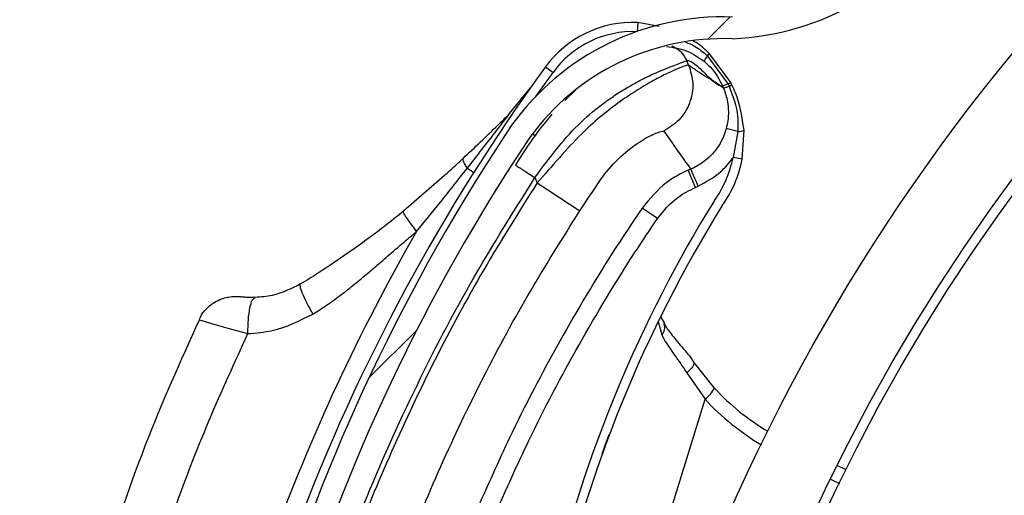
# Model space of a CAD drawing. Header units: inches. Extents: x 170 to 284, y 215 to 248.
# Tile 471 of 656: x 210.8373 to 210.9462, y 224.9136 to 224.9663. Entities that reach past the tile are written whole.
import ezdxf

# ---------------------------------------------------------------- set-up
doc = ezdxf.new("R2010")
doc.units = ezdxf.units.IN
doc.header["$LTSCALE"] = 0.25
doc.header["$MEASUREMENT"] = 0
doc.layers.add('ANNOTATIONS', color=1, linetype='Continuous')
doc.layers.add('RH FRONT OF HOOD', color=7, linetype='Continuous')
doc.styles.add('ARIAL', font='arial.ttf', dxfattribs={"height": 0.09375})
doc.dimstyles.new('STANDARD$0', dxfattribs={"dimtxt": 0.09375, "dimasz": 0.09375, "dimexe": 0.03125, "dimexo": 0.046875, "dimgap": 0.09, "dimtad": 0, "dimtih": 1, "dimtoh": 1, "dimdec": 4, "dimzin": 0, "dimdsep": 46, "dimtxsty": 'ARIAL', "dimcen": 0.09, "dimadec": 0, "dimazin": 0, "dimtfac": 1, "dimtdec": 4, "dimtofl": 0, "dimtmove": 0, "dimatfit": 1, "dimfxl": 1, "dimtolj": 1, "dimtzin": 0, "dimarcsym": 0})
pattern_1 = [(45, (200.7563139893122, 218.4993357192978), (-0.03026527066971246, 0.03026527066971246), [])]

# ---------------------------------------------------------------- blocks, each defined once
blk = doc.blocks.new('*D129')
at = {"layer": 'ANNOTATIONS', "color": 0, "lineweight": -2, "transparency": 16777216}
for p, q in [((209.9594651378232, 225.3844004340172), (209.9594651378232, 225.4781504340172)), ((210.5891923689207, 225.2906504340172), (209.9282151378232, 225.2906504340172)), ((211.1204829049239, 225.2379811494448), (209.9282151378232, 225.2379811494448)), ((209.9594651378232, 225.1442311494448), (209.9594651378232, 225.0504811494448)), ((209.9594651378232, 225.0504811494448), (209.8657151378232, 225.0504811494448))]:
    blk.add_line(p, q, dxfattribs=at)
at = {"layer": 'ANNOTATIONS', "color": 0, "transparency": 16777216}
for points in [[(209.9438401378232, 225.3844004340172), (209.9750901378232, 225.3844004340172), (209.9594651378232, 225.2906504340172)], [(209.9438401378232, 225.1442311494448), (209.9750901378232, 225.1442311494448), (209.9594651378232, 225.2379811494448)]]:
    blk.add_solid(points, dxfattribs=at)
at = {"layer": 'defpoints', "color": 0, "transparency": 16777216}
for p in [(210.6360673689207, 225.2906504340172), (209.9594651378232, 225.2379811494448), (211.1673579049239, 225.2379811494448)]:
    blk.add_point(p, dxfattribs=at)
at = {"layer": 'ANNOTATIONS', "color": 0, "transparency": 16777216, "insert": (209.6118125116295, 225.0504811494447), "char_height": 0.09375, "attachment_point": 5, "style": 'ARIAL'}
blk.add_mtext('\\A1;2 5/8"', dxfattribs=at)

msp = doc.modelspace()

# ---------------------------------------------------------------- hatches: boundary and pattern name
at = {"layer": 'RH FRONT OF HOOD'}
h = msp.add_hatch(dxfattribs=at)
h.set_pattern_fill('ANSI31', color=256, scale=0.34241245, angle=2.8e-322, style=0)
h.set_pattern_definition([(45, (200.7896657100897, 218.4993357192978), (-0.03026527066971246, 0.03026527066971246), [])])
edge = h.paths.add_edge_path(flags=0)
edge.add_arc((211.0763061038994, 224.3915581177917), 0.021400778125, 89.9999999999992, 390.52248781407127, ccw=False)
edge.add_line((211.0763061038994, 224.4129588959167), (211.1490687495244, 224.4129588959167))
edge.add_arc((211.1490687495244, 224.8238538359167), 0.4108949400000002, 270, 450.0000000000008)
edge.add_line((211.1490687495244, 225.2347487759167), (210.6654111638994, 225.2347487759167))
edge.add_arc((210.6654111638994, 225.2390289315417), 0.004280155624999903, 180.0000000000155, 269.9999999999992, ccw=False)
edge.add_line((210.6611310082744, 225.2390289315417), (210.6611310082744, 225.2818304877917))
edge.add_arc((210.6654111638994, 225.2818304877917), 0.004280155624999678, 360, 540, ccw=False)
edge.add_line((210.6696913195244, 225.2818304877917), (210.6696913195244, 225.2390289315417))
edge.add_line((210.6696913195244, 225.2390289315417), (210.6664589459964, 225.2390289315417))
edge.add_line((210.6664589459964, 225.2390289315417), (210.6664589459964, 225.2818304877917))
edge.add_arc((210.6654111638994, 225.2818304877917), 0.001047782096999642, 360, 540.0000000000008)
edge.add_line((210.6643633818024, 225.2818304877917), (210.6643633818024, 225.2390289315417))
edge.add_arc((210.6654111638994, 225.2390289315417), 0.001047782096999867, 180, 270)
edge.add_line((210.6654111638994, 225.2379811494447), (211.1490687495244, 225.2379811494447))
edge.add_arc((211.1490687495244, 224.8238538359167), 0.4141273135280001, 269.9999999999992, 450, ccw=False)
edge.add_line((211.1490687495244, 224.4097265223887), (211.0763061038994, 224.4097265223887))
edge.add_arc((211.0763061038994, 224.3915581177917), 0.018168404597, 450.0000000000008, 750.5224878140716)
edge.add_arc((211.0910543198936, 224.4002532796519), 0.001047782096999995, 390.5224878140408, 495.0000000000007)
edge.add_line((211.0903134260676, 224.4009941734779), (211.0816182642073, 224.3922990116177))
edge.add_line((211.0816182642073, 224.3922990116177), (211.0793326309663, 224.3945846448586))
edge.add_line((211.0793326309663, 224.3945846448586), (211.0880277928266, 224.4032798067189))
edge.add_arc((211.0910543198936, 224.4002532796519), 0.004280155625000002, 390.522487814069, 495.0000000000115, ccw=False)
h = msp.add_hatch(dxfattribs=at)
h.set_pattern_fill('ANSI31', color=256, scale=0.34241245, style=0)
h.set_pattern_definition(pattern_1)
edge = h.paths.add_edge_path(flags=0)
edge.add_line((211.1157170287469, 225.2304686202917), (210.7733045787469, 225.2304686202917))
edge.add_line((210.7733045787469, 225.2304686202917), (210.7733045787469, 225.2347487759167))
edge.add_line((210.7733045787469, 225.2347487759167), (211.1157170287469, 225.2347487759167))
edge.add_arc((211.1157170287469, 224.8238538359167), 0.4108949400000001, 269.9999999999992, 450, ccw=False)
edge.add_line((211.1157170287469, 224.4129588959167), (211.0429543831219, 224.4129588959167))
edge.add_line((211.0429543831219, 224.4129588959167), (211.0429543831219, 224.4172390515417))
edge.add_line((211.0429543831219, 224.4172390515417), (211.1157170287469, 224.4172390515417))
edge.add_arc((211.1157170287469, 224.8238538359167), 0.406614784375, 270, 450.0000000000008)
h = msp.add_hatch(dxfattribs=at)
h.set_pattern_fill('ANSI32', color=256, scale=0.34241245, angle=2.8e-322, style=0)
h.set_pattern_definition([(45, (200.7563139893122, 218.4993357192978), (-0.09079581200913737, 0.09079581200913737), []), (45, (200.8168445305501, 218.4993357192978), (-0.09079581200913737, 0.09079581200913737), [])])
edge = h.paths.add_edge_path(flags=0)
edge.add_arc((211.1157170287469, 224.8238538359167), 0.2182879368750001, 180, 540, ccw=False)
edge = h.paths.add_edge_path(flags=0)
edge.add_arc((211.1157170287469, 224.8238538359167), 0.2097276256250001, 180, 540, ccw=False)
h = msp.add_hatch(dxfattribs=at)
h.set_pattern_fill('ANSI31', color=256, scale=0.34241245, angle=2.8e-322, style=0)
h.set_pattern_definition(pattern_1)
edge = h.paths.add_edge_path(flags=0)
edge.add_arc((210.8674690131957, 224.8023513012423), 0.001712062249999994, 432.8696093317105, 455.0800296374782)
edge.add_line((210.8673174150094, 224.8040566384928), (210.8671036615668, 224.8064611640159))
edge.add_arc((210.8674690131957, 224.8023513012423), 0.004126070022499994, 432.8696093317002, 455.08002963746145, ccw=False)
edge.add_arc((210.8648467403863, 224.793843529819), 0.01302879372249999, 384.3457767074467, 432.8696093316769, ccw=False)
edge.add_arc((210.8598613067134, 224.7920837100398), 0.01830194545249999, 342.8696093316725, 382.9309823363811, ccw=False)
edge.add_arc((210.8661112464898, 224.7901573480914), 0.01176186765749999, 275.0104670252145, 342.86960933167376, ccw=False)
edge.add_arc((210.8648769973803, 224.7939416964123), 0.01566536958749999, 218.1266773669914, 278.30040914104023, ccw=False)
edge.add_arc((210.8722737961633, 224.800153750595), 0.02532140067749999, 195.7238575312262, 218.8505426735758, ccw=False)
edge.add_arc((210.862609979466, 224.7964678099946), 0.01504902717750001, 155.0253276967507, 192.1842589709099, ccw=False)
edge.add_arc((210.8740947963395, 224.7915305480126), 0.02754708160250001, 436.1781124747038, 515.802183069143, ccw=False)
edge.add_arc((210.8816164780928, 224.8269778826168), 0.008748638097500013, 263.8282282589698, 410.8110415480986)
edge.add_arc((210.9189611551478, 224.8807153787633), 0.05672062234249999, 162.4402450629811, 235.8795090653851, ccw=False)
edge.add_arc((211.0706217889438, 224.8352244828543), 0.2150521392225, 506.2956368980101, 523.0756629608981, ccw=False)
edge.add_arc((210.9151396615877, 224.9377176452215), 0.02884824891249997, 448.028452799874, 504.2833661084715, ccw=False)
edge.add_arc((210.9146486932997, 224.994947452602), 0.0284373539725, 272.9902032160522, 326.5886769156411)
edge.add_arc((210.9256890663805, 224.9871732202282), 0.01494630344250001, 328.1610501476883, 383.4168014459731)
edge.add_arc((210.9218823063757, 224.986447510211), 0.0187470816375, 380.8274838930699, 414.3092253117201)
edge.add_arc((210.9254313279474, 224.9904057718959), 0.0134739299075, 416.7471667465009, 455.1432550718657)
edge.add_arc((210.9250447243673, 224.9978702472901), 0.006011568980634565, 457.8521419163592, 478.5871829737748)
edge.add_arc((210.9322651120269, 224.98804864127), 0.01816498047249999, 483.768869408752, 522.869609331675)
edge.add_arc((210.9253607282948, 224.9901767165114), 0.01094007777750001, 522.8696093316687, 612.8696093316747)
edge.add_arc((210.9226880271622, 224.9815053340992), 0.001866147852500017, 252.8696093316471, 268.5118557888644)
edge.add_line((210.9226395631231, 224.9796398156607), (210.9225768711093, 224.9772266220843))
edge.add_arc((210.9226880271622, 224.9815053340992), 0.004280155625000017, 252.8696093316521, 268.51185578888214, ccw=False)
edge.add_arc((210.9253607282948, 224.9901767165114), 0.01335408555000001, 162.8696093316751, 252.86960933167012, ccw=False)
edge.add_arc((210.9322651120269, 224.98804864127), 0.020578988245, 483.4809676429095, 522.8696093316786, ccw=False)
edge.add_arc((210.9250447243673, 224.9978702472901), 0.008425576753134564, 457.44727651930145, 479.3693202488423, ccw=False)
edge.add_arc((210.9254313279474, 224.9904057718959), 0.01588793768, 416.55991158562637, 455.3401900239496, ccw=False)
edge.add_arc((210.9218823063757, 224.986447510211), 0.02116108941, 380.97414010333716, 414.44678106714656, ccw=False)
edge.add_arc((210.9256890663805, 224.9871732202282), 0.01736031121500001, 328.0498574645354, 383.2354626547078, ccw=False)
edge.add_arc((210.9146486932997, 224.994947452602), 0.030851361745, 272.78776661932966, 326.6491469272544, ccw=False)
edge.add_arc((210.9151396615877, 224.9377176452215), 0.02643424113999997, 447.8113188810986, 504.1932224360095)
edge.add_arc((211.0706217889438, 224.8352244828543), 0.21263813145, 506.3072777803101, 523.0792988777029)
edge.add_arc((210.9189611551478, 224.8807153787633), 0.05430661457, 522.426235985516, 595.9841441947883)
edge.add_arc((210.8816164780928, 224.8269778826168), 0.01116264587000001, 262.93064822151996, 411.39869652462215, ccw=False)
edge.add_arc((210.8740947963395, 224.7915305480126), 0.02513307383, 435.8410095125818, 515.8402671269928)
edge.add_arc((210.862609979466, 224.7964678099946), 0.01263501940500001, 514.9526566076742, 551.8523061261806)
edge.add_arc((210.8722737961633, 224.800153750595), 0.022907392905, 195.9139156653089, 218.8893245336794)
edge.add_arc((210.8648769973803, 224.7939416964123), 0.01325136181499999, 218.0618497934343, 278.6048591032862)
edge.add_arc((210.8661112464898, 224.7901573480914), 0.009347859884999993, 274.5921334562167, 342.8696093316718)
edge.add_arc((210.8598613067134, 224.7920837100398), 0.01588793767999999, 342.8696093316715, 382.8217882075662)
edge.add_arc((210.8648467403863, 224.793843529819), 0.01061478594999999, 384.5041106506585, 432.869609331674)

# ---------------------------------------------------------------- linework, layer by layer
for p, q in [((210.9056622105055, 224.9659482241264), (210.9056200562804, 224.9649499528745)), ((210.908028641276, 224.9654799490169), (210.9056622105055, 224.9659482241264)), ((210.9112996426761, 224.9612201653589), (210.9110884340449, 224.961715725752)), ((210.9130027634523, 224.9616522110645), (210.9130033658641, 224.9616517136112)), ((210.9133236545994, 224.9622727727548), (210.9133244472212, 224.9622720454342)), ((210.9133244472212, 224.9622720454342), (210.9133750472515, 224.9622253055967)), ((210.9133750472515, 224.9622253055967), (210.9133757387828, 224.9622246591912)), ((210.9133757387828, 224.9622246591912), (210.9156688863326, 224.9591274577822)), ((210.9135832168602, 224.9624961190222), (210.9135825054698, 224.9624968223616)), ((210.9136325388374, 224.9624470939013), (210.9135832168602, 224.9624961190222)), ((210.9136332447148, 224.9624463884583), (210.9136325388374, 224.9624470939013)), ((210.9159508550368, 224.9593005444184), (210.9136332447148, 224.9624463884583)), ((210.8954655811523, 224.9610250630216), (210.8962962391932, 224.9604207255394)), ((210.8943931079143, 224.9577626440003), (210.8962962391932, 224.9604207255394)), ((210.8914962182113, 224.9558487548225), (210.8937891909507, 224.9586883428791)), ((210.8987862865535, 224.9584411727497), (210.8976040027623, 224.9573000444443)), ((210.9151509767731, 224.9586562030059), (210.9143589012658, 224.9592483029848)), ((210.9156688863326, 224.9591274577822), (210.9157901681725, 224.9588749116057)), ((210.9167452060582, 224.953866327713), (210.915456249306, 224.9542121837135)), ((210.9172138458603, 224.9507923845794), (210.9174234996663, 224.9540208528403)), ((210.8940218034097, 224.9536174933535), (210.8943059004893, 224.953424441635)), ((210.9167452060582, 224.953866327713), (210.9162049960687, 224.9509858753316)), ((210.9172138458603, 224.9507923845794), (210.9162049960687, 224.9509858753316)), ((210.8868179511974, 224.9497927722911), (210.8875348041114, 224.9493397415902)), ((210.9115377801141, 224.9496975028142), (210.911238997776, 224.9495701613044)), ((210.8843058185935, 224.9490023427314), (210.879750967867, 224.9450417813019)), ((210.8942820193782, 224.9487564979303), (210.8945327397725, 224.9481682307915)), ((210.9120440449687, 224.9476812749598), (210.911238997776, 224.9495701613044)), ((210.8945327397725, 224.9481682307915), (210.8992660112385, 224.9450893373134)), ((210.9120440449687, 224.9476812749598), (210.9123428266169, 224.9478086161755)), ((210.9078432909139, 224.9442254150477), (210.9061449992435, 224.9453794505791)), ((210.9079447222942, 224.9328270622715), (210.9083263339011, 224.9313436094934)), ((210.9082071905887, 224.9333038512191), (210.908610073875, 224.9325961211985)), ((210.914155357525, 224.925444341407), (210.9118587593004, 224.9283154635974)), ((210.9110932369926, 224.9271447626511), (210.9131108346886, 224.9242173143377)), ((210.8938413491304, 224.8616988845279), (210.9131108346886, 224.9242173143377)), ((210.9287056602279, 224.9163996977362), (210.9277422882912, 224.9168655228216)), ((210.9270039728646, 224.9153582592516), (210.9279673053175, 224.9148924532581))]:
    msp.add_line(p, q, dxfattribs=at)
at = {"layer": 'RH FRONT OF HOOD', "flags": 128}
for points in [[(210.8571709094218, 224.9330232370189), (210.8574557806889, 224.9329357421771), (210.8585242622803, 224.9326057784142), (210.8603431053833, 224.9320747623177), (210.8625477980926, 224.9314885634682), (210.8625478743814, 224.9314885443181), (210.8625478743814, 224.9314885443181)], [(210.9118587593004, 224.9283154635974), (210.911890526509, 224.9282281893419), (210.9118828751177, 224.9281167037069), (210.9118360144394, 224.9279840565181), (210.9117512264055, 224.9278338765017), (210.9116308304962, 224.9276702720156), (210.9114781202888, 224.9274977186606), (210.911297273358, 224.9273209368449), (210.9110932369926, 224.9271447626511)]]:
    msp.add_lwpolyline(points, dxfattribs=at)
at = {"layer": 'RH FRONT OF HOOD'}
for radius in [0.218287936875, 0.2097276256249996, 0.20865758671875]:
    msp.add_circle((211.1157170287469, 224.8238538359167), radius, dxfattribs=at)
for centre, radius, start, end in [((210.9146486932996, 224.994947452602), 0.03085136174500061, 272.7877666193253, 326.6491469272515), ((210.9151396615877, 224.9377176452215), 0.02884824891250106, 88.02845279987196, 144.283366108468), ((210.9051565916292, 224.9539744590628), 0.01198443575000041, 87.58199473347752, 143.9625880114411), ((210.9051565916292, 224.9539744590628), 0.01095719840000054, 87.58199473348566, 143.9625880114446), ((210.9151396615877, 224.9377176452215), 0.02643424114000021, 87.81131888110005, 144.1932224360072), ((210.9150552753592, 224.9607263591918), 0.002251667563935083, 138.2635644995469, 155.720705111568), ((210.915057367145, 224.9607242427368), 0.00225369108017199, 138.2593743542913, 155.6987549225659), ((210.91447060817, 224.9612092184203), 0.001564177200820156, 124.5953035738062, 137.1606613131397), ((210.9144741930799, 224.9612057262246), 0.001568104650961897, 124.6238759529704, 137.1559559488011), ((210.9145511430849, 224.9611202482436), 0.001613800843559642, 124.6957020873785, 136.7836987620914), ((210.9145504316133, 224.9611208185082), 0.001611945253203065, 124.6800920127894, 136.7810672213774), ((211.0701806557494, 224.8339127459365), 0.2160622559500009, 143.9625880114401, 159.429331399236), ((211.0706217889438, 224.8352244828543), 0.2150521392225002, 146.2956368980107, 163.0756629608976), ((210.9167937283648, 224.9552192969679), 0.001353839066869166, 267.9460491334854, 297.7215107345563), ((211.0706217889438, 224.8352244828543), 0.2126381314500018, 146.3072777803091, 163.0792988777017), ((210.9044350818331, 224.9532432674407), 0.01198443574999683, 324.2107068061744, 349.1428904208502), ((210.9044350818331, 224.9532432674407), 0.01301167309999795, 324.3721675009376, 349.142890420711), ((211.0387242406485, 224.8690302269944), 0.1465525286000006, 148.2102277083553, 184.8881843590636), ((211.0387242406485, 224.8690302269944), 0.1455252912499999, 148.2240339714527, 186.7401596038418), ((211.0701806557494, 224.8339127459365), 0.2180957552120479, 150.0488325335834, 160.1231826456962), ((210.9075362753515, 224.9321407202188), 0.001122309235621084, 314.7454227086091, 22.81644394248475), ((210.9109445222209, 224.9271195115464), 0.003621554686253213, 306.7390858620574, 332.4478656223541), ((210.9332781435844, 224.9430946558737), 0.02602334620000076, 222.7069825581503, 239.5091641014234), ((210.9334916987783, 224.9430288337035), 0.02773540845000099, 222.7069825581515, 239.322740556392)]:
    msp.add_arc(centre, radius, start, end, dxfattribs=at)
for points, knots in [([(210.9135825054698, 224.9624968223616), (210.9131629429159, 224.962917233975), (210.9126105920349, 224.9634707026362), (210.9119196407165, 224.9638173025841), (210.9117535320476, 224.9639006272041)], [0, 0, 0, 0, 0.7595942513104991, 1, 1, 1, 1]), ([(210.9088401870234, 224.9632879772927), (210.9096328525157, 224.9631728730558), (210.9111529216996, 224.9629521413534), (210.9124040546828, 224.9620729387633), (210.9130027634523, 224.9616522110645)], [0, 0, 0, 0, 0.5214667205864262, 0.9999999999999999, 0.9999999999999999, 0.9999999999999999, 0.9999999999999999]), ([(210.909456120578, 224.9633389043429), (210.9096294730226, 224.963255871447), (210.9099900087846, 224.9630831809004), (210.9106050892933, 224.9625766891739), (210.9108980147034, 224.9620549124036), (210.9110884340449, 224.961715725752)], [0, 0, 0, 0, 0.2447599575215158, 0.5090480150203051, 1, 1, 1, 1]), ([(210.9109408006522, 224.96376157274), (210.9112882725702, 224.9636320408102), (210.9121785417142, 224.9633001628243), (210.9128899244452, 224.9626619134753), (210.9133236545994, 224.9622727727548)], [0, 0, 0, 0, 0.3902998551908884, 1, 1, 1, 1]), ([(210.8942820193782, 224.9487564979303), (210.895136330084, 224.9499126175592), (210.8967490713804, 224.952095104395), (210.8993210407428, 224.9549553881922), (210.9015627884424, 224.9567883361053), (210.9033372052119, 224.9580231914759), (210.9045187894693, 224.9587508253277), (210.9055193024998, 224.9593093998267), (210.9063528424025, 224.959743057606), (210.9072693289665, 224.9601879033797), (210.9082799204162, 224.9606358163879), (210.9096266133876, 224.9611709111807), (210.910796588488, 224.9616055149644), (210.910996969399, 224.9616811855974), (210.9110884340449, 224.961715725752)], [0, 0, 0, 0, 0.1307156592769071, 0.2467609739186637, 0.3577928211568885, 0.417097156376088, 0.4791482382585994, 0.5177152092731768, 0.5590896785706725, 0.603294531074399, 0.6633484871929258, 0.7353692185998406, 0.879208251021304, 1, 1, 1, 1]), ([(210.9110884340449, 224.961715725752), (210.9112022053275, 224.9617221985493), (210.911441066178, 224.9617357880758), (210.9119589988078, 224.9613731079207), (210.9125776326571, 224.9608182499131), (210.9132194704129, 224.9601869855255), (210.9138615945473, 224.9595630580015), (210.9142201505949, 224.9592870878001), (210.9144019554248, 224.95914715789)], [0, 0, 0, 0, 0.1574760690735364, 0.3306182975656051, 0.4911886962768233, 0.6742546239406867, 0.834831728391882, 1, 1, 1, 1]), ([(210.9130033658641, 224.9616517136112), (210.9132327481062, 224.9614468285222), (210.9140803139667, 224.9606897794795), (210.9147093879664, 224.9596949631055), (210.9150335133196, 224.9589323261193), (210.9150335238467, 224.95893230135)], [0, 0, 0, 0, 0.2706300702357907, 0.9999763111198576, 1, 1, 1, 1]), ([(210.9112996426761, 224.9612201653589), (210.9112144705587, 224.9612132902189), (210.9110413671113, 224.9611993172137), (210.9101055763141, 224.9608402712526), (210.9088138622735, 224.9602514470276), (210.9072806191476, 224.959454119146), (210.9054799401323, 224.9583914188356), (210.903529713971, 224.957072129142), (210.9014768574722, 224.9554705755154), (210.8992638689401, 224.9534795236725), (210.8969852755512, 224.9509626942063), (210.8953572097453, 224.94910764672), (210.8945327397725, 224.9481682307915)], [0, 0, 0, 0, 0.109401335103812, 0.2223468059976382, 0.315179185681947, 0.4102231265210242, 0.5012749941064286, 0.594600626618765, 0.6834485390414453, 0.7745330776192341, 0.8858211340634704, 0.9999999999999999, 0.9999999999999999, 0.9999999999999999, 0.9999999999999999]), ([(210.9112996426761, 224.9612201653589), (210.9115019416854, 224.9605552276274), (210.9119221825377, 224.959173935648), (210.9115141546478, 224.9569713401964), (210.9103685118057, 224.9550460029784), (210.9091415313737, 224.9542838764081), (210.9085508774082, 224.9539169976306)], [0, 0, 0, 0, 0.2406941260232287, 0.4999999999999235, 0.7593058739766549, 1, 1, 1, 1]), ([(210.9143589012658, 224.9592483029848), (210.914174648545, 224.9593660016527), (210.9136664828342, 224.9596906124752), (210.9127073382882, 224.9602055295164), (210.9118333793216, 224.9608354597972), (210.9112996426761, 224.9612201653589)], [0, 0, 0, 0, 0.1812946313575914, 0.5000073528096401, 1, 1, 1, 1]), ([(210.9144019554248, 224.95914715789), (210.9144837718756, 224.9590951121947), (210.9146482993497, 224.9589904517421), (210.9148619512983, 224.9589115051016), (210.9149763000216, 224.9589256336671), (210.9150333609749, 224.9589326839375)], [0, 0, 0, 0, 0.3313600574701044, 0.6663431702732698, 0.9999999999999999, 0.9999999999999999, 0.9999999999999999, 0.9999999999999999]), ([(210.9150333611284, 224.9589326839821), (210.9150625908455, 224.9588639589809), (210.9151017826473, 224.9587718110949), (210.9151410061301, 224.9586796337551), (210.9151509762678, 224.9586562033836)], [0, 0, 0, 0, 0.7458120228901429, 1, 1, 1, 1]), ([(210.9156688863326, 224.9591274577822), (210.9156454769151, 224.9591187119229), (210.9155048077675, 224.9590661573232), (210.9152880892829, 224.9589896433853), (210.9150861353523, 224.9589282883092), (210.9150510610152, 224.9589309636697), (210.9150335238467, 224.95893230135)], [0, 0, 0, 0, 0.06239373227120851, 0.3749291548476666, 0.6874645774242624, 1, 1, 1, 1]), ([(210.9151490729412, 224.9586606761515), (210.915149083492, 224.9586606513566), (210.9153523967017, 224.9581828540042), (210.9157016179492, 224.9569934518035), (210.9157405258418, 224.9554540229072), (210.9155187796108, 224.9544853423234), (210.915456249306, 224.9542121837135)], [0, 0, 0, 0, 1.782673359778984e-05, 0.3435204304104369, 0.8148790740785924, 1, 1, 1, 1]), ([(210.9157901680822, 224.9588749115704), (210.9157664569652, 224.9588656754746), (210.9156240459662, 224.9588102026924), (210.915404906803, 224.9587280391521), (210.9152016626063, 224.9586589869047), (210.915167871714, 224.9586571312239), (210.9151509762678, 224.9586562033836)], [0, 0, 0, 0, 0.06242876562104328, 0.3749525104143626, 0.6874762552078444, 1, 1, 1, 1]), ([(210.9157903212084, 224.9588745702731), (210.9161937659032, 224.9577788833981), (210.9167938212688, 224.9561492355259), (210.9167572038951, 224.9544297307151), (210.9167452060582, 224.953866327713)], [0, 0, 0, 0, 0.6723457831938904, 0.9999999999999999, 0.9999999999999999, 0.9999999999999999, 0.9999999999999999]), ([(210.9160847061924, 224.9590389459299), (210.9160846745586, 224.9590390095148), (210.9160410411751, 224.9591267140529), (210.915995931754, 224.9592136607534), (210.9159508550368, 224.9593005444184)], [0, 0, 0, 0, 0.0007249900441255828, 1, 1, 1, 1]), ([(210.9174234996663, 224.9540208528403), (210.9172190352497, 224.9554397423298), (210.9169688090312, 224.9571761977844), (210.9162213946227, 224.9587509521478), (210.916084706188, 224.9590389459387)], [0, 0, 0, 0, 0.8171182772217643, 1, 1, 1, 1]), ([(210.8863498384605, 224.9508943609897), (210.8876358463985, 224.9521097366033), (210.8893527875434, 224.9537323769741), (210.8910661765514, 224.955424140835), (210.8914962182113, 224.9558487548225)], [0, 0, 0, 0, 0.7490110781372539, 1, 1, 1, 1]), ([(210.8868179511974, 224.9497927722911), (210.8879089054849, 224.9511986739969), (210.8894716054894, 224.953212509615), (210.8910267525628, 224.9552374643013), (210.8914962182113, 224.9558487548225)], [0, 0, 0, 0, 0.6981213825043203, 1, 1, 1, 1]), ([(210.896165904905, 224.9557828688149), (210.8955378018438, 224.9550160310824), (210.8941007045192, 224.9532615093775), (210.8928408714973, 224.951277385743), (210.8921316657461, 224.9501604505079)], [0, 0, 0, 0, 0.4370636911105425, 1, 1, 1, 1]), ([(210.915456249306, 224.9542121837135), (210.9154503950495, 224.9541906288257), (210.9152439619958, 224.9534305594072), (210.9145664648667, 224.9519948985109), (210.9131123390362, 224.9505212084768), (210.9119990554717, 224.949894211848), (210.9115376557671, 224.9496974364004), (210.911537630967, 224.9496974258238)], [0, 0, 0, 0, 0.01087401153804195, 0.3834398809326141, 0.755811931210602, 0.9999868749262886, 1, 1, 1, 1]), ([(210.9015516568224, 224.9485007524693), (210.901551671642, 224.9485007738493), (210.901766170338, 224.9488102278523), (210.9026576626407, 224.9500069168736), (210.9044289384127, 224.9517659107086), (210.9064562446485, 224.9531326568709), (210.9080988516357, 224.9538942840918), (210.9083897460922, 224.9539089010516), (210.9085508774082, 224.9539169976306)], [0, 0, 0, 0, 4.497367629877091e-06, 0.06509473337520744, 0.2616701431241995, 0.47531050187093, 0.7093656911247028, 1, 1, 1, 1]), ([(210.9085508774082, 224.9539169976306), (210.9090383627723, 224.9532130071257), (210.9100133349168, 224.9518050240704), (210.9110295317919, 224.9503999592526), (210.9115376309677, 224.9496974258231)], [0, 0, 0, 0, 0.4999992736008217, 1, 1, 1, 1]), ([(210.8843029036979, 224.9489996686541), (210.8843029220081, 224.9489996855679), (210.8846895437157, 224.9493568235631), (210.8853721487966, 224.9499835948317), (210.8860566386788, 224.9506193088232), (210.8863498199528, 224.9508943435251), (210.8863498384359, 224.9508943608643)], [0, 0, 0, 0, 2.704369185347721e-05, 0.5710314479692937, 0.9999729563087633, 1, 1, 1, 1]), ([(210.8868179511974, 224.9497927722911), (210.8867254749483, 224.9499382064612), (210.8865384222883, 224.9502323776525), (210.8863815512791, 224.9505844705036), (210.8863363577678, 224.9507918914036), (210.8863472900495, 224.9508749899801), (210.8863498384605, 224.9508943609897)], [0, 0, 0, 0, 0.2979480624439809, 0.6026626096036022, 0.9073771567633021, 1, 1, 1, 1]), ([(210.912342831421, 224.9478086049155), (210.9132250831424, 224.9482883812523), (210.914686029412, 224.949082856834), (210.9157944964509, 224.9503877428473), (210.9161843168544, 224.9509557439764), (210.9162049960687, 224.9509858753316)], [0, 0, 0, 0, 0.5907811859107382, 0.9782917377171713, 1, 1, 1, 1]), ([(210.8812113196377, 224.9427996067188), (210.8820913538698, 224.9438796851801), (210.8839814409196, 224.9461994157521), (210.8858300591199, 224.9485412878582), (210.8868179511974, 224.9497927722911)], [0, 0, 0, 0, 0.4656051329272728, 1, 1, 1, 1]), ([(210.8921316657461, 224.9501604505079), (210.8921603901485, 224.9501416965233), (210.8922045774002, 224.9501128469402), (210.8924727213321, 224.9499377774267), (210.8927502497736, 224.9497565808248), (210.8930947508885, 224.9495316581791), (210.8935953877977, 224.9492047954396), (210.894011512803, 224.9489331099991), (210.8942820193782, 224.9487564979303)], [0, 0, 0, 0, 0.2394568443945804, 0.368360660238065, 0.4999999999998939, 0.6316393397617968, 0.7605431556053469, 0.9999999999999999, 0.9999999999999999, 0.9999999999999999, 0.9999999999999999]), ([(210.8697327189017, 224.8966492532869), (210.8712278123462, 224.9011646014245), (210.8742257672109, 224.910218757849), (210.8799785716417, 224.9234188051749), (210.8865412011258, 224.936369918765), (210.891697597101, 224.9446209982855), (210.8942820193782, 224.9487564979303)], [0, 0, 0, 0, 0.2468628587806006, 0.4950083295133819, 0.7468945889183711, 1, 1, 1, 1]), ([(210.911238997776, 224.9495701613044), (210.9112389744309, 224.9495701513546), (210.9104030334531, 224.949213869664), (210.9084198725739, 224.9481262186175), (210.9069898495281, 224.946399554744), (210.9061449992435, 224.9453794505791)], [0, 0, 0, 0, 1.142795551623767e-05, 0.4092118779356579, 1, 1, 1, 1]), ([(210.8945327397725, 224.9481682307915), (210.8925326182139, 224.9449860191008), (210.8885265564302, 224.9386123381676), (210.8831811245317, 224.9286647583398), (210.8783477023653, 224.9184528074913), (210.8741509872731, 224.9082684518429), (210.8718301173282, 224.9013995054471), (210.8707158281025, 224.8981016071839)], [0, 0, 0, 0, 0.2027568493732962, 0.4061035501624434, 0.6088604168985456, 0.8122072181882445, 0.9999999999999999, 0.9999999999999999, 0.9999999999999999, 0.9999999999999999]), ([(210.8992660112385, 224.9450893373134), (210.9000265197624, 224.9462410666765), (210.9007870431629, 224.9473928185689), (210.9015516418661, 224.9485007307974), (210.9015516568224, 224.9485007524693)], [0, 0, 0, 0, 0.9999804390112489, 1, 1, 1, 1]), ([(210.9078432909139, 224.9442254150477), (210.9085363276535, 224.9450762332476), (210.9097106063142, 224.9465178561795), (210.9113657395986, 224.947343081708), (210.9120440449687, 224.9476812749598)], [0, 0, 0, 0, 0.5901808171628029, 1, 1, 1, 1]), ([(210.9061449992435, 224.9453794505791), (210.9053149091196, 224.9441396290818), (210.902241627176, 224.9395493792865), (210.8973095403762, 224.9313398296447), (210.8921212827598, 224.9215231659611), (210.889242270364, 224.9150727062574), (210.888012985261, 224.9123184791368)], [0, 0, 0, 0, 0.1185397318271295, 0.4388752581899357, 0.7604101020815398, 1, 1, 1, 1]), ([(210.879750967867, 224.9450417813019), (210.8791625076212, 224.9445666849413), (210.8779904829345, 224.9436204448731), (210.8761384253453, 224.9422102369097), (210.8740992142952, 224.9407262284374), (210.872115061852, 224.9393640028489), (210.8701765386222, 224.9380946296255), (210.8690074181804, 224.93737220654), (210.8683771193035, 224.9369827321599)], [0, 0, 0, 0, 0.1610961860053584, 0.3208521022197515, 0.5001076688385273, 0.7056749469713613, 0.8413228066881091, 1, 1, 1, 1]), ([(210.8760909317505, 224.8963719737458), (210.8760909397, 224.8963719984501), (210.8771283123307, 224.899595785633), (210.8794553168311, 224.9062523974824), (210.883508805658, 224.916171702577), (210.8882170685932, 224.926101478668), (210.8934189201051, 224.9357862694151), (210.8973169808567, 224.9419883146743), (210.8992660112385, 224.9450893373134)], [0, 0, 0, 0, 1.439079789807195e-06, 0.1877923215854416, 0.3908439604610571, 0.5938956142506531, 0.796947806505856, 1, 1, 1, 1]), ([(210.8812113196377, 224.9427996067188), (210.8809939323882, 224.9430814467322), (210.8805462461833, 224.9436618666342), (210.88004717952, 224.9443820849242), (210.8797430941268, 224.944894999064), (210.8797483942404, 224.9449938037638), (210.879750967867, 224.9450417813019)], [0, 0, 0, 0, 0.2427897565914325, 0.5000000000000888, 0.75721024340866, 0.9999999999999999, 0.9999999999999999, 0.9999999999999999, 0.9999999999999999]), ([(210.8898989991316, 224.9115067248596), (210.8911155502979, 224.9142324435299), (210.8939586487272, 224.9206024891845), (210.8990919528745, 224.9303180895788), (210.9039720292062, 224.9384432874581), (210.9070217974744, 224.9429984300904), (210.9078432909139, 224.9442254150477)], [0, 0, 0, 0, 0.2395900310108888, 0.5599255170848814, 0.8814604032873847, 1, 1, 1, 1]), ([(210.8697447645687, 224.9336530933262), (210.8702457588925, 224.9339715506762), (210.8712776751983, 224.9346274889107), (210.8727402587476, 224.935692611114), (210.8742029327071, 224.9368364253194), (210.8755686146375, 224.9379664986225), (210.8769867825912, 224.9391836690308), (210.8785249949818, 224.9405210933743), (210.879963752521, 224.941760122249), (210.8808993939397, 224.9425397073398), (210.8812113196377, 224.9427996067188)], [0, 0, 0, 0, 0.1216476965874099, 0.2505622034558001, 0.3699476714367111, 0.5011532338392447, 0.6125555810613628, 0.7514486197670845, 0.9171375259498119, 1, 1, 1, 1]), ([(210.8683771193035, 224.9369827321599), (210.8673476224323, 224.9364721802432), (210.8657355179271, 224.9356726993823), (210.8639920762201, 224.9355372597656), (210.8633620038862, 224.9354883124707)], [0, 0, 0, 0, 0.638604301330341, 1, 1, 1, 1]), ([(210.8571770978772, 224.9330208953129), (210.8572120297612, 224.9331214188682), (210.8573690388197, 224.9335732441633), (210.8579011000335, 224.9342047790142), (210.8586418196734, 224.9348499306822), (210.8594041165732, 224.9352579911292), (210.860105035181, 224.9354872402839), (210.8607027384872, 224.9355862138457), (210.861165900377, 224.9356061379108), (210.8614765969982, 224.93559260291), (210.8616458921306, 224.9355760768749), (210.8617118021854, 224.9355682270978), (210.8617265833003, 224.9355664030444), (210.8617350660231, 224.9355653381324), (210.8617379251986, 224.935564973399), (210.86173936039, 224.9355647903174)], [0, 0, 0, 0, 0.05652104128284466, 0.2540462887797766, 0.4273552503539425, 0.57949838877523, 0.7104459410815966, 0.8185506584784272, 0.9012506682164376, 0.9564155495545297, 0.9850429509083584, 0.9903528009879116, 0.993469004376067, 0.9967217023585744, 1, 1, 1, 1]), ([(210.8633620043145, 224.9354883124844), (210.8631476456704, 224.9354852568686), (210.8629082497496, 224.9354818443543), (210.862485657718, 224.9354951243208), (210.8621021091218, 224.9355221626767), (210.8617994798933, 224.9355570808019), (210.861770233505, 224.9355609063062), (210.8617572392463, 224.9355626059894)], [0, 0, 0, 0, 0.211158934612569, 0.2358224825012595, 0.5027141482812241, 0.7790543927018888, 1, 1, 1, 1]), ([(210.8625485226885, 224.9314885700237), (210.8634534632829, 224.9315615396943), (210.865971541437, 224.9317645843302), (210.8682714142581, 224.9329156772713), (210.8697447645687, 224.9336530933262)], [0, 0, 0, 0, 0.3593774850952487, 1, 1, 1, 1]), ([(210.8459599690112, 224.9039212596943), (210.8476229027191, 224.9090371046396), (210.8508413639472, 224.9189383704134), (210.8551125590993, 224.9284323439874), (210.8571768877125, 224.9330209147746)], [0, 0, 0, 0, 0.5166859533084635, 0.9999999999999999, 0.9999999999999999, 0.9999999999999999, 0.9999999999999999]), ([(210.9085668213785, 224.9325903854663), (210.9088111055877, 224.9322175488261), (210.9093377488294, 224.9314137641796), (210.9105425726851, 224.9300218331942), (210.9115052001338, 224.9289100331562), (210.9119330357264, 224.9281909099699), (210.9119746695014, 224.9281209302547)], [0, 0, 0, 0, 0.2839420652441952, 0.6121401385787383, 0.9622563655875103, 1, 1, 1, 1]), ([(210.8512252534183, 224.9023102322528), (210.852203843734, 224.9053700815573), (210.8543187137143, 224.9119828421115), (210.858082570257, 224.9217323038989), (210.8610918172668, 224.9283062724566), (210.8625484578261, 224.93148843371)], [0, 0, 0, 0, 0.3076441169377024, 0.6648617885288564, 1, 1, 1, 1]), ([(210.9083263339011, 224.9313436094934), (210.9084111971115, 224.9311775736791), (210.9087960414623, 224.9304246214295), (210.9097492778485, 224.9291287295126), (210.9106410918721, 224.9278122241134), (210.9110932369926, 224.9271447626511)], [0, 0, 0, 0, 0.1223980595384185, 0.5550603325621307, 1, 1, 1, 1]), ([(210.901724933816, 224.9181586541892), (210.901824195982, 224.9184472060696), (210.9020665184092, 224.9191516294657), (210.9023271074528, 224.9198501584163), (210.9024809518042, 224.9202625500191)], [0, 0, 0, 0, 0.4096284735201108, 1, 1, 1, 1])]:
    msp.add_open_spline(points, degree=3, knots=knots, dxfattribs=at)
for points in [[(210.9159508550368, 224.9593005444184), (210.9159481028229, 224.959296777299), (210.9159425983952, 224.9592892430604), (210.9158853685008, 224.9592524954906), (210.9157970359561, 224.9591998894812), (210.9157116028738, 224.9591516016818), (210.9156688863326, 224.9591274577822)], [(210.9160846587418, 224.9590390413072), (210.9160814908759, 224.9590358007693), (210.9160751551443, 224.9590293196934), (210.9160151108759, 224.9589946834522), (210.9159230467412, 224.9589444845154), (210.9158344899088, 224.9588980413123), (210.9157902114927, 224.9588748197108)], [(210.9123431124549, 224.9478087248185), (210.912239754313, 224.9480509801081), (210.9120330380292, 224.9485354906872), (210.9117702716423, 224.9491513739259), (210.9115826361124, 224.9495911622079), (210.9115524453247, 224.9496619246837), (210.9115373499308, 224.9496973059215)], [(210.8697447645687, 224.9336530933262), (210.8695079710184, 224.9340795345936), (210.8690343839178, 224.9349324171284), (210.8685503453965, 224.9359863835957), (210.8682874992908, 224.9367507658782), (210.8683472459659, 224.936905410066), (210.8683771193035, 224.9369827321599)], [(210.8625485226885, 224.9314885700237), (210.8625560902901, 224.9320228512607), (210.8625712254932, 224.9330914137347), (210.862751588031, 224.9343964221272), (210.8630211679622, 224.9353037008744), (210.8632483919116, 224.9354267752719), (210.8633620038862, 224.9354883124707)]]:
    msp.add_open_spline(points, degree=3, dxfattribs=at)

# ---------------------------------------------------------------- dimensions: what is measured, and where the dimension line sits
at = {"layer": 'ANNOTATIONS'}
dim = msp.add_linear_dim(base=(209.9594651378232, 225.2379811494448), p1=(210.6360673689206, 225.2906504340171), p2=(211.1673579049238, 225.2379811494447), angle=90, text='2 5/8"', dimstyle='STANDARD$0', dxfattribs=at)
dim.commit()
dim.dimension.update_dxf_attribs({"geometry": '*D129', "text_midpoint": (209.6118125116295, 225.0504811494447)})

doc.saveas('drawing.dxf')
